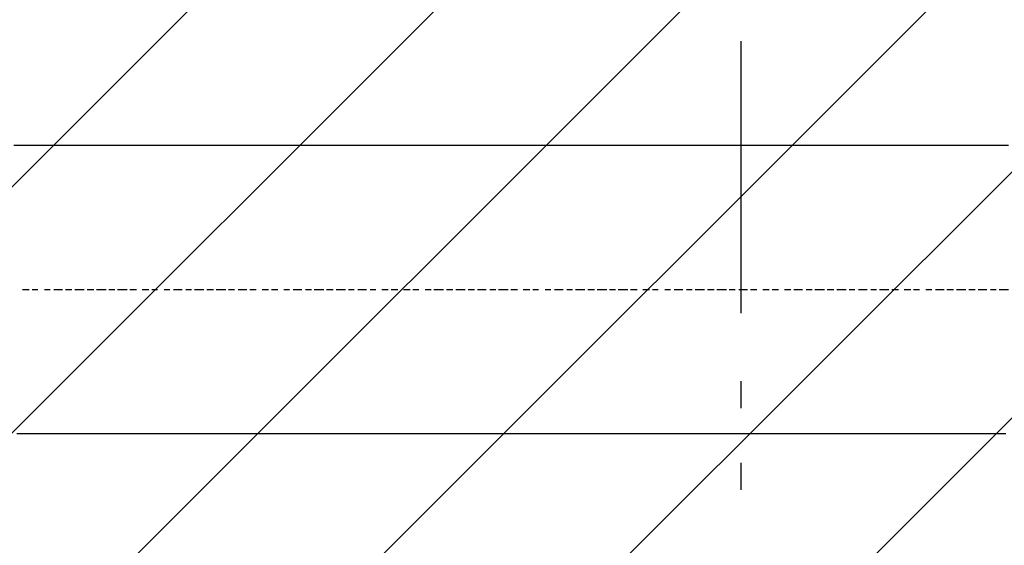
# Model space of a CAD drawing. Extents: x 997 to 109698, y 921 to 94021.
# Tile 566 of 656: x 15704 to 17061, y 56852 to 57577. Entities that reach past the tile are written whole.
import ezdxf

# ---------------------------------------------------------------- set-up
doc = ezdxf.new("R2010")
doc.units = 0
doc.header["$MEASUREMENT"] = 0
for name, color, linetype in [('12', 7, 'CONTINUOUS'), ('28', 7, 'CONTINUOUS'), ('40', 7, 'CONTINUOUS')]:
    doc.layers.add(name, color=color, linetype=linetype)

msp = doc.modelspace()

# ---------------------------------------------------------------- linework, layer by layer
at = {"layer": '12', "color": 5}
for p, q in [((15707.630503, 57403.563401), (15695.630503, 57403.563401)), ((15716.630503, 57403.563401), (15707.630503, 57403.563401)), ((15724.630503, 57403.563401), (15716.630503, 57403.563401)), ((15737.630503, 57403.563401), (15724.630503, 57403.563401)), ((15745.630503, 57403.563401), (15737.630503, 57403.563401)), ((15754.630503, 57403.563401), (15745.630503, 57403.563401)), ((15766.630503, 57403.563401), (15754.630503, 57403.563401)), ((15775.630503, 57403.563401), (15766.630503, 57403.563401)), ((15783.630503, 57403.563401), (15775.630503, 57403.563401)), ((15796.630503, 57403.563401), (15783.630503, 57403.563401)), ((15805.630503, 57403.563401), (15796.630503, 57403.563401)), ((15817.630503, 57403.563401), (15805.630503, 57403.563401)), ((15826.630503, 57403.563401), (15817.630503, 57403.563401)), ((15834.630503, 57403.563401), (15826.630503, 57403.563401)), ((15847.630503, 57403.563401), (15834.630503, 57403.563401)), ((15855.630503, 57403.563401), (15847.630503, 57403.563401)), ((15864.630503, 57403.563401), (15855.630503, 57403.563401)), ((15877.630503, 57403.563401), (15864.630503, 57403.563401)), ((15885.630503, 57403.563401), (15877.630503, 57403.563401)), ((15893.630503, 57403.563401), (15885.630503, 57403.563401)), ((15906.630503, 57403.563401), (15893.630503, 57403.563401)), ((15915.630503, 57403.563401), (15906.630503, 57403.563401)), ((15927.630503, 57403.563401), (15915.630503, 57403.563401)), ((15936.630503, 57403.563401), (15927.630503, 57403.563401)), ((15944.630503, 57403.563401), (15936.630503, 57403.563401)), ((15957.630503, 57403.563401), (15944.630503, 57403.563401)), ((15965.630503, 57403.563401), (15957.630503, 57403.563401)), ((15974.630503, 57403.563401), (15965.630503, 57403.563401)), ((15987.630503, 57403.563401), (15974.630503, 57403.563401)), ((15995.630503, 57403.563401), (15987.630503, 57403.563401)), ((16004.630503, 57403.563401), (15995.630503, 57403.563401)), ((16016.630503, 57403.563401), (16004.630503, 57403.563401)), ((16025.630503, 57403.563401), (16016.630503, 57403.563401)), ((16037.630503, 57403.563401), (16025.630503, 57403.563401)), ((16046.630503, 57403.563401), (16037.630503, 57403.563401)), ((16054.630503, 57403.563401), (16046.630503, 57403.563401)), ((16067.630503, 57403.563401), (16054.630503, 57403.563401)), ((16075.630503, 57403.563401), (16067.630503, 57403.563401)), ((16084.630503, 57403.563401), (16075.630503, 57403.563401)), ((16097.630503, 57403.563401), (16084.630503, 57403.563401)), ((16105.630503, 57403.563401), (16097.630503, 57403.563401)), ((16114.630503, 57403.563401), (16105.630503, 57403.563401)), ((16126.630503, 57403.563401), (16114.630503, 57403.563401)), ((16135.630503, 57403.563401), (16126.630503, 57403.563401)), ((16147.630503, 57403.563401), (16135.630503, 57403.563401)), ((16156.630503, 57403.563401), (16147.630503, 57403.563401)), ((16164.630503, 57403.563401), (16156.630503, 57403.563401)), ((16177.630503, 57403.563401), (16164.630503, 57403.563401)), ((16186.630503, 57403.563401), (16177.630503, 57403.563401)), ((16194.630503, 57403.563401), (16186.630503, 57403.563401)), ((16207.630503, 57403.563401), (16194.630503, 57403.563401)), ((16215.630503, 57403.563401), (16207.630503, 57403.563401)), ((16224.630503, 57403.563401), (16215.630503, 57403.563401)), ((16236.630503, 57403.563401), (16224.630503, 57403.563401)), ((16245.630503, 57403.563401), (16236.630503, 57403.563401)), ((16253.630503, 57403.563401), (16245.630503, 57403.563401)), ((16266.630503, 57403.563401), (16253.630503, 57403.563401)), ((16274.630503, 57403.563401), (16266.630503, 57403.563401)), ((16287.630503, 57403.563401), (16274.630503, 57403.563401)), ((16296.630503, 57403.563401), (16287.630503, 57403.563401)), ((16304.630503, 57403.563401), (16296.630503, 57403.563401)), ((16317.630503, 57403.563401), (16304.630503, 57403.563401)), ((16325.630503, 57403.563401), (16317.630503, 57403.563401)), ((16334.630503, 57403.563401), (16325.630503, 57403.563401)), ((16346.630503, 57403.563401), (16334.630503, 57403.563401)), ((16355.630503, 57403.563401), (16346.630503, 57403.563401)), ((16363.630503, 57403.563401), (16355.630503, 57403.563401)), ((16376.630503, 57403.563401), (16363.630503, 57403.563401)), ((16385.630503, 57403.563401), (16376.630503, 57403.563401)), ((16397.630503, 57403.563401), (16385.630503, 57403.563401)), ((16406.630503, 57403.563401), (16397.630503, 57403.563401)), ((16414.630503, 57403.563401), (16406.630503, 57403.563401)), ((16427.630503, 57403.563401), (16414.630503, 57403.563401)), ((16435.630503, 57403.563401), (16427.630503, 57403.563401)), ((16444.630503, 57403.563401), (16435.630503, 57403.563401)), ((16457.630503, 57403.563401), (16444.630503, 57403.563401)), ((16465.630503, 57403.563401), (16457.630503, 57403.563401)), ((16473.630503, 57403.563401), (16465.630503, 57403.563401)), ((16486.630503, 57403.563401), (16473.630503, 57403.563401)), ((16495.630503, 57403.563401), (16486.630503, 57403.563401)), ((16507.630503, 57403.563401), (16495.630503, 57403.563401)), ((16516.630503, 57403.563401), (16507.630503, 57403.563401)), ((16524.630503, 57403.563401), (16516.630503, 57403.563401)), ((16537.630503, 57403.563401), (16524.630503, 57403.563401)), ((16545.630503, 57403.563401), (16537.630503, 57403.563401)), ((16554.630503, 57403.563401), (16545.630503, 57403.563401)), ((16567.630503, 57403.563401), (16554.630503, 57403.563401)), ((16575.630503, 57403.563401), (16567.630503, 57403.563401)), ((16583.630503, 57403.563401), (16575.630503, 57403.563401)), ((16596.630503, 57403.563401), (16583.630503, 57403.563401)), ((16605.630503, 57403.563401), (16596.630503, 57403.563401)), ((16617.630503, 57403.563401), (16605.630503, 57403.563401)), ((16626.630503, 57403.563401), (16617.630503, 57403.563401)), ((16634.630503, 57403.563401), (16626.630503, 57403.563401)), ((16647.630503, 57403.563401), (16634.630503, 57403.563401)), ((16655.630503, 57403.563401), (16647.630503, 57403.563401)), ((16664.630503, 57403.563401), (16655.630503, 57403.563401)), ((16677.630503, 57403.563401), (16664.630503, 57403.563401)), ((16685.630503, 57403.563401), (16677.630503, 57403.563401)), ((16694.630503, 57403.563401), (16685.630503, 57403.563401)), ((16706.630503, 57403.563401), (16694.630503, 57403.563401)), ((16715.630503, 57403.563401), (16706.630503, 57403.563401)), ((16727.630503, 57403.563401), (16715.630503, 57403.563401)), ((16736.630503, 57403.563401), (16727.630503, 57403.563401)), ((16744.630503, 57403.563401), (16736.630503, 57403.563401)), ((16757.630503, 57403.563401), (16744.630503, 57403.563401)), ((16766.630503, 57403.563401), (16757.630503, 57403.563401)), ((16774.630503, 57403.563401), (16766.630503, 57403.563401)), ((16787.630503, 57403.563401), (16774.630503, 57403.563401)), ((16795.630503, 57403.563401), (16787.630503, 57403.563401)), ((16804.630503, 57403.563401), (16795.630503, 57403.563401)), ((16816.630503, 57403.563401), (16804.630503, 57403.563401)), ((16825.630503, 57403.563401), (16816.630503, 57403.563401)), ((16833.630503, 57403.563401), (16825.630503, 57403.563401)), ((16846.630503, 57403.563401), (16833.630503, 57403.563401)), ((16854.630503, 57403.563401), (16846.630503, 57403.563401)), ((16867.630503, 57403.563401), (16854.630503, 57403.563401)), ((16876.630503, 57403.563401), (16867.630503, 57403.563401)), ((16884.630503, 57403.563401), (16876.630503, 57403.563401)), ((16897.630503, 57403.563401), (16884.630503, 57403.563401)), ((16905.630503, 57403.563401), (16897.630503, 57403.563401)), ((16914.630503, 57403.563401), (16905.630503, 57403.563401)), ((16926.630503, 57403.563401), (16914.630503, 57403.563401)), ((16935.630503, 57403.563401), (16926.630503, 57403.563401)), ((16943.630503, 57403.563401), (16935.630503, 57403.563401)), ((16956.630503, 57403.563401), (16943.630503, 57403.563401)), ((16965.630503, 57403.563401), (16956.630503, 57403.563401)), ((16977.630503, 57403.563401), (16965.630503, 57403.563401)), ((16986.630503, 57403.563401), (16977.630503, 57403.563401)), ((16994.630503, 57403.563401), (16986.630503, 57403.563401)), ((17007.630503, 57403.563401), (16994.630503, 57403.563401)), ((17015.630503, 57403.563401), (17007.630503, 57403.563401)), ((17024.630503, 57403.563401), (17015.630503, 57403.563401)), ((17036.630503, 57403.563401), (17024.630503, 57403.563401)), ((17045.630503, 57403.563401), (17036.630503, 57403.563401)), ((17053.630503, 57403.563401), (17045.630503, 57403.563401)), ((17066.630503, 57403.563401), (17053.630503, 57403.563401)), ((15711.630503, 57005.563401), (15699.630503, 57005.563401)), ((15720.630503, 57005.563401), (15711.630503, 57005.563401)), ((15728.630503, 57005.563401), (15720.630503, 57005.563401)), ((15741.630503, 57005.563401), (15728.630503, 57005.563401)), ((15750.630503, 57005.563401), (15741.630503, 57005.563401)), ((15762.630503, 57005.563401), (15750.630503, 57005.563401)), ((15771.630503, 57005.563401), (15762.630503, 57005.563401)), ((15779.630503, 57005.563401), (15771.630503, 57005.563401)), ((15792.630503, 57005.563401), (15779.630503, 57005.563401)), ((15800.630503, 57005.563401), (15792.630503, 57005.563401)), ((15809.630503, 57005.563401), (15800.630503, 57005.563401)), ((15822.630503, 57005.563401), (15809.630503, 57005.563401)), ((15830.630503, 57005.563401), (15822.630503, 57005.563401)), ((15838.630503, 57005.563401), (15830.630503, 57005.563401)), ((15851.630503, 57005.563401), (15838.630503, 57005.563401)), ((15860.630503, 57005.563401), (15851.630503, 57005.563401)), ((15872.630503, 57005.563401), (15860.630503, 57005.563401)), ((15881.630503, 57005.563401), (15872.630503, 57005.563401)), ((15889.630503, 57005.563401), (15881.630503, 57005.563401)), ((15902.630503, 57005.563401), (15889.630503, 57005.563401)), ((15910.630503, 57005.563401), (15902.630503, 57005.563401)), ((15919.630503, 57005.563401), (15910.630503, 57005.563401)), ((15932.630503, 57005.563401), (15919.630503, 57005.563401)), ((15940.630503, 57005.563401), (15932.630503, 57005.563401)), ((15948.630503, 57005.563401), (15940.630503, 57005.563401)), ((15961.630503, 57005.563401), (15948.630503, 57005.563401)), ((15970.630503, 57005.563401), (15961.630503, 57005.563401)), ((15982.630503, 57005.563401), (15970.630503, 57005.563401)), ((15991.630503, 57005.563401), (15982.630503, 57005.563401)), ((15999.630503, 57005.563401), (15991.630503, 57005.563401)), ((16012.630503, 57005.563401), (15999.630503, 57005.563401)), ((16020.630503, 57005.563401), (16012.630503, 57005.563401)), ((16029.630503, 57005.563401), (16020.630503, 57005.563401)), ((16042.630503, 57005.563401), (16029.630503, 57005.563401)), ((16050.630503, 57005.563401), (16042.630503, 57005.563401)), ((16059.630503, 57005.563401), (16050.630503, 57005.563401)), ((16071.630503, 57005.563401), (16059.630503, 57005.563401)), ((16080.630503, 57005.563401), (16071.630503, 57005.563401)), ((16092.630503, 57005.563401), (16080.630503, 57005.563401)), ((16101.630503, 57005.563401), (16092.630503, 57005.563401)), ((16109.630503, 57005.563401), (16101.630503, 57005.563401)), ((16122.630503, 57005.563401), (16109.630503, 57005.563401)), ((16131.630503, 57005.563401), (16122.630503, 57005.563401)), ((16139.630503, 57005.563401), (16131.630503, 57005.563401)), ((16152.630503, 57005.563401), (16139.630503, 57005.563401)), ((16160.630503, 57005.563401), (16152.630503, 57005.563401)), ((16169.630503, 57005.563401), (16160.630503, 57005.563401)), ((16181.630503, 57005.563401), (16169.630503, 57005.563401)), ((16190.630503, 57005.563401), (16181.630503, 57005.563401)), ((16202.630503, 57005.563401), (16190.630503, 57005.563401)), ((16211.630503, 57005.563401), (16202.630503, 57005.563401)), ((16219.630503, 57005.563401), (16211.630503, 57005.563401)), ((16232.630503, 57005.563401), (16219.630503, 57005.563401)), ((16241.630503, 57005.563401), (16232.630503, 57005.563401)), ((16249.630503, 57005.563401), (16241.630503, 57005.563401)), ((16262.630503, 57005.563401), (16249.630503, 57005.563401)), ((16270.630503, 57005.563401), (16262.630503, 57005.563401)), ((16279.630503, 57005.563401), (16270.630503, 57005.563401)), ((16291.630503, 57005.563401), (16279.630503, 57005.563401)), ((16300.630503, 57005.563401), (16291.630503, 57005.563401)), ((16308.630503, 57005.563401), (16300.630503, 57005.563401)), ((16321.630503, 57005.563401), (16308.630503, 57005.563401)), ((16330.630503, 57005.563401), (16321.630503, 57005.563401)), ((16342.630503, 57005.563401), (16330.630503, 57005.563401)), ((16351.630503, 57005.563401), (16342.630503, 57005.563401)), ((16359.630503, 57005.563401), (16351.630503, 57005.563401)), ((16372.630503, 57005.563401), (16359.630503, 57005.563401)), ((16380.630503, 57005.563401), (16372.630503, 57005.563401)), ((16389.630503, 57005.563401), (16380.630503, 57005.563401)), ((16401.630503, 57005.563401), (16389.630503, 57005.563401)), ((16410.630503, 57005.563401), (16401.630503, 57005.563401)), ((16418.630503, 57005.563401), (16410.630503, 57005.563401)), ((16431.630503, 57005.563401), (16418.630503, 57005.563401)), ((16440.630503, 57005.563401), (16431.630503, 57005.563401)), ((16452.630503, 57005.563401), (16440.630503, 57005.563401)), ((16461.630503, 57005.563401), (16452.630503, 57005.563401)), ((16469.630503, 57005.563401), (16461.630503, 57005.563401)), ((16482.630503, 57005.563401), (16469.630503, 57005.563401)), ((16490.630503, 57005.563401), (16482.630503, 57005.563401)), ((16499.630503, 57005.563401), (16490.630503, 57005.563401)), ((16512.630503, 57005.563401), (16499.630503, 57005.563401)), ((16520.630503, 57005.563401), (16512.630503, 57005.563401)), ((16528.630503, 57005.563401), (16520.630503, 57005.563401)), ((16541.630503, 57005.563401), (16528.630503, 57005.563401)), ((16550.630503, 57005.563401), (16541.630503, 57005.563401)), ((16562.630503, 57005.563401), (16550.630503, 57005.563401)), ((16571.630503, 57005.563401), (16562.630503, 57005.563401)), ((16579.630503, 57005.563401), (16571.630503, 57005.563401)), ((16592.630503, 57005.563401), (16579.630503, 57005.563401)), ((16600.630503, 57005.563401), (16592.630503, 57005.563401)), ((16609.630503, 57005.563401), (16600.630503, 57005.563401)), ((16622.630503, 57005.563401), (16609.630503, 57005.563401)), ((16630.630503, 57005.563401), (16622.630503, 57005.563401)), ((16639.630503, 57005.563401), (16630.630503, 57005.563401)), ((16651.630503, 57005.563401), (16639.630503, 57005.563401)), ((16660.630503, 57005.563401), (16651.630503, 57005.563401)), ((16672.630503, 57005.563401), (16660.630503, 57005.563401)), ((16681.630503, 57005.563401), (16672.630503, 57005.563401)), ((16689.630503, 57005.563401), (16681.630503, 57005.563401)), ((16702.630503, 57005.563401), (16689.630503, 57005.563401)), ((16710.630503, 57005.563401), (16702.630503, 57005.563401)), ((16719.630503, 57005.563401), (16710.630503, 57005.563401)), ((16732.630503, 57005.563401), (16719.630503, 57005.563401)), ((16740.630503, 57005.563401), (16732.630503, 57005.563401)), ((16749.630503, 57005.563401), (16740.630503, 57005.563401)), ((16761.630503, 57005.563401), (16749.630503, 57005.563401)), ((16770.630503, 57005.563401), (16761.630503, 57005.563401)), ((16782.630503, 57005.563401), (16770.630503, 57005.563401)), ((16791.630503, 57005.563401), (16782.630503, 57005.563401)), ((16799.630503, 57005.563401), (16791.630503, 57005.563401)), ((16812.630503, 57005.563401), (16799.630503, 57005.563401)), ((16821.630503, 57005.563401), (16812.630503, 57005.563401)), ((16829.630503, 57005.563401), (16821.630503, 57005.563401)), ((16842.630503, 57005.563401), (16829.630503, 57005.563401)), ((16850.630503, 57005.563401), (16842.630503, 57005.563401)), ((16859.630503, 57005.563401), (16850.630503, 57005.563401)), ((16871.630503, 57005.563401), (16859.630503, 57005.563401)), ((16880.630503, 57005.563401), (16871.630503, 57005.563401)), ((16888.630503, 57005.563401), (16880.630503, 57005.563401)), ((16901.630503, 57005.563401), (16888.630503, 57005.563401)), ((16909.630503, 57005.563401), (16901.630503, 57005.563401)), ((16922.630503, 57005.563401), (16909.630503, 57005.563401)), ((16931.630503, 57005.563401), (16922.630503, 57005.563401)), ((16939.630503, 57005.563401), (16931.630503, 57005.563401)), ((16952.630503, 57005.563401), (16939.630503, 57005.563401)), ((16960.630503, 57005.563401), (16952.630503, 57005.563401)), ((16969.630503, 57005.563401), (16960.630503, 57005.563401)), ((16981.630503, 57005.563401), (16969.630503, 57005.563401)), ((16990.630503, 57005.563401), (16981.630503, 57005.563401)), ((16998.630503, 57005.563401), (16990.630503, 57005.563401)), ((17011.630503, 57005.563401), (16998.630503, 57005.563401)), ((17020.630503, 57005.563401), (17011.630503, 57005.563401)), ((17032.630503, 57005.563401), (17020.630503, 57005.563401)), ((17041.630503, 57005.563401), (17032.630503, 57005.563401)), ((17049.630503, 57005.563401), (17041.630503, 57005.563401)), ((17062.630503, 57005.563401), (17049.630503, 57005.563401))]:
    msp.add_line(p, q, dxfattribs=at)
at = {"layer": '12', "color": 1}
for p, q in [((15716.630503, 57204.563401), (15707.630503, 57204.563401)), ((15728.630503, 57204.563401), (15720.630503, 57204.563401)), ((15745.630503, 57204.563401), (15737.630503, 57204.563401)), ((15762.630503, 57204.563401), (15750.630503, 57204.563401)), ((15775.630503, 57204.563401), (15766.630503, 57204.563401)), ((15792.630503, 57204.563401), (15779.630503, 57204.563401)), ((15805.630503, 57204.563401), (15796.630503, 57204.563401)), ((15822.630503, 57204.563401), (15809.630503, 57204.563401)), ((15834.630503, 57204.563401), (15826.630503, 57204.563401)), ((15851.630503, 57204.563401), (15838.630503, 57204.563401)), ((15864.630503, 57204.563401), (15855.630503, 57204.563401)), ((15881.630503, 57204.563401), (15872.630503, 57204.563401)), ((15893.630503, 57204.563401), (15885.630503, 57204.563401)), ((15910.630503, 57204.563401), (15902.630503, 57204.563401)), ((15927.630503, 57204.563401), (15915.630503, 57204.563401)), ((15940.630503, 57204.563401), (15932.630503, 57204.563401)), ((15957.630503, 57204.563401), (15944.630503, 57204.563401)), ((15970.630503, 57204.563401), (15961.630503, 57204.563401)), ((15987.630503, 57204.563401), (15974.630503, 57204.563401)), ((15999.630503, 57204.563401), (15991.630503, 57204.563401)), ((16016.630503, 57204.563401), (16004.630503, 57204.563401)), ((16029.630503, 57204.563401), (16020.630503, 57204.563401)), ((16046.630503, 57204.563401), (16037.630503, 57204.563401)), ((16059.630503, 57204.563401), (16050.630503, 57204.563401)), ((16075.630503, 57204.563401), (16067.630503, 57204.563401)), ((16092.630503, 57204.563401), (16080.630503, 57204.563401)), ((16105.630503, 57204.563401), (16097.630503, 57204.563401)), ((16122.630503, 57204.563401), (16109.630503, 57204.563401)), ((16135.630503, 57204.563401), (16126.630503, 57204.563401)), ((16152.630503, 57204.563401), (16139.630503, 57204.563401)), ((16164.630503, 57204.563401), (16156.630503, 57204.563401)), ((16181.630503, 57204.563401), (16169.630503, 57204.563401)), ((16194.630503, 57204.563401), (16186.630503, 57204.563401)), ((16211.630503, 57204.563401), (16202.630503, 57204.563401)), ((16224.630503, 57204.563401), (16215.630503, 57204.563401)), ((16241.630503, 57204.563401), (16232.630503, 57204.563401)), ((16253.630503, 57204.563401), (16245.630503, 57204.563401)), ((16270.630503, 57204.563401), (16262.630503, 57204.563401)), ((16287.630503, 57204.563401), (16274.630503, 57204.563401)), ((16300.630503, 57204.563401), (16291.630503, 57204.563401)), ((16317.630503, 57204.563401), (16304.630503, 57204.563401)), ((16330.630503, 57204.563401), (16321.630503, 57204.563401)), ((16346.630503, 57204.563401), (16334.630503, 57204.563401)), ((16359.630503, 57204.563401), (16351.630503, 57204.563401)), ((16376.630503, 57204.563401), (16363.630503, 57204.563401)), ((16389.630503, 57204.563401), (16380.630503, 57204.563401)), ((16406.630503, 57204.563401), (16397.630503, 57204.563401)), ((16418.630503, 57204.563401), (16410.630503, 57204.563401)), ((16435.630503, 57204.563401), (16427.630503, 57204.563401)), ((16452.630503, 57204.563401), (16440.630503, 57204.563401)), ((16465.630503, 57204.563401), (16457.630503, 57204.563401)), ((16482.630503, 57204.563401), (16469.630503, 57204.563401)), ((16495.630503, 57204.563401), (16486.630503, 57204.563401)), ((16512.630503, 57204.563401), (16499.630503, 57204.563401)), ((16524.630503, 57204.563401), (16516.630503, 57204.563401)), ((16541.630503, 57204.563401), (16528.630503, 57204.563401)), ((16554.630503, 57204.563401), (16545.630503, 57204.563401)), ((16571.630503, 57204.563401), (16562.630503, 57204.563401)), ((16583.630503, 57204.563401), (16575.630503, 57204.563401)), ((16600.630503, 57204.563401), (16592.630503, 57204.563401)), ((16617.630503, 57204.563401), (16605.630503, 57204.563401)), ((16630.630503, 57204.563401), (16622.630503, 57204.563401)), ((16647.630503, 57204.563401), (16634.630503, 57204.563401)), ((16660.630503, 57204.563401), (16651.630503, 57204.563401)), ((16677.630503, 57204.563401), (16664.630503, 57204.563401)), ((16689.630503, 57204.563401), (16681.630503, 57204.563401)), ((16706.630503, 57204.563401), (16694.630503, 57204.563401)), ((16719.630503, 57204.563401), (16710.630503, 57204.563401)), ((16736.630503, 57204.563401), (16727.630503, 57204.563401)), ((16749.630503, 57204.563401), (16740.630503, 57204.563401)), ((16766.630503, 57204.563401), (16757.630503, 57204.563401)), ((16782.630503, 57204.563401), (16770.630503, 57204.563401)), ((16795.630503, 57204.563401), (16787.630503, 57204.563401)), ((16812.630503, 57204.563401), (16799.630503, 57204.563401)), ((16825.630503, 57204.563401), (16816.630503, 57204.563401)), ((16842.630503, 57204.563401), (16829.630503, 57204.563401)), ((16854.630503, 57204.563401), (16846.630503, 57204.563401)), ((16871.630503, 57204.563401), (16859.630503, 57204.563401)), ((16884.630503, 57204.563401), (16876.630503, 57204.563401)), ((16901.630503, 57204.563401), (16888.630503, 57204.563401)), ((16914.630503, 57204.563401), (16905.630503, 57204.563401)), ((16931.630503, 57204.563401), (16922.630503, 57204.563401)), ((16943.630503, 57204.563401), (16935.630503, 57204.563401)), ((16960.630503, 57204.563401), (16952.630503, 57204.563401)), ((16977.630503, 57204.563401), (16965.630503, 57204.563401)), ((16990.630503, 57204.563401), (16981.630503, 57204.563401)), ((17007.630503, 57204.563401), (16994.630503, 57204.563401)), ((17020.630503, 57204.563401), (17011.630503, 57204.563401)), ((17036.630503, 57204.563401), (17024.630503, 57204.563401)), ((17049.630503, 57204.563401), (17041.630503, 57204.563401)), ((17066.630503, 57204.563401), (17053.630503, 57204.563401))]:
    msp.add_line(p, q, dxfattribs=at)
at = {"layer": '28', "color": 2}
for p, q in [((17032.408824, 58685.955237), (6572.636205, 48226.182619)), ((17371.820079, 58685.955237), (6572.636205, 47886.771364)), ((17711.231334, 58685.955237), (6572.636205, 47547.360109)), ((18050.642589, 58685.955237), (6572.636205, 47207.948854)), ((18390.053844, 58685.955237), (6572.636205, 46868.537599)), ((18729.465099, 58685.955237), (6572.636205, 46529.126344))]:
    msp.add_line(p, q, dxfattribs=at)
at = {"layer": '40', "color": 8, "linetype": 'Continuous'}
for p, q in [((16697.636205, 57547.204238), (16697.636205, 57172.204238)), ((16697.636205, 57078.454238), (16697.636205, 57040.954238)), ((16697.636205, 56965.954238), (16697.636205, 56928.454238))]:
    msp.add_line(p, q, dxfattribs=at)

doc.saveas('drawing.dxf')
